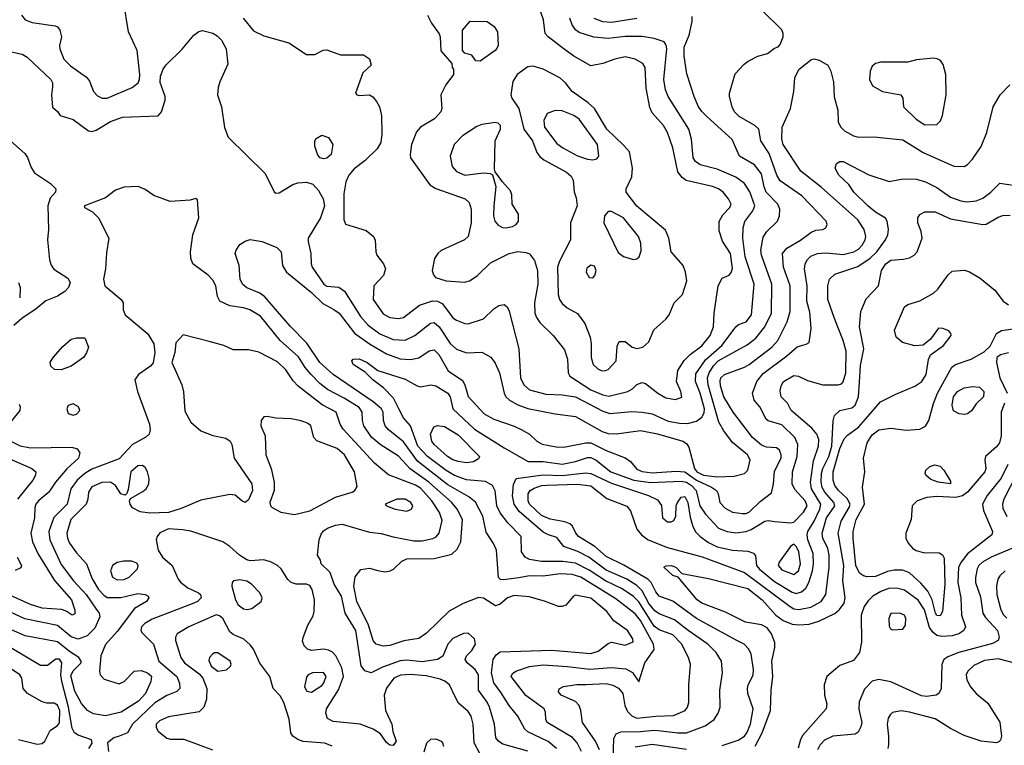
# Model space of a CAD drawing. Extents: x 1173029 to 1307123, y 522559 to 678521.
# Tile 465 of 623: x 1205652 to 1211431, y 643531 to 647786. Entities that reach past the tile are written whole.
import ezdxf

# ---------------------------------------------------------------- set-up
doc = ezdxf.new("R2010")
doc.units = 0

msp = doc.modelspace()

# ---------------------------------------------------------------- linework, layer by layer
at = {"layer": '0CON10XD'}
for points in [[(1205663.4, 647813.4), (1205684.3, 647785), (1205725, 647769.5), (1205860.5, 647750.5), (1205874.2, 647744.2), (1205888, 647725), (1205897.5, 647685), (1205885.7, 647635), (1205886.9, 647615), (1205911.9, 647555), (1205950, 647515), (1206045, 647449.1), (1206061.3, 647425), (1206085.3, 647365.3), (1206109.3, 647339.3), (1206136.5, 647326.5), (1206165, 647325.9), (1206312.1, 647387.9), (1206346.8, 647415), (1206355.3, 647435), (1206357.8, 647465), (1206341.2, 647605), (1206291.5, 647715), (1206262, 647895)], [(1208948.8, 643495), (1208924.8, 643544.8), (1208897, 643577), (1208747.5, 643665), (1208739.5, 643685), (1208738.5, 643725), (1208729.5, 643745), (1208623.2, 643823.2), (1208536.7, 643935), (1208545, 643952.9), (1208564.2, 643965.8), (1208645, 643994), (1208725, 644001.9), (1208866.2, 643993.8), (1208997.7, 643977.7), (1209125, 643988.1), (1209208.8, 643978.8), (1209248.7, 643958.7), (1209285, 643902.5), (1209321.5, 644015), (1209376.6, 644093.4), (1209372.2, 644125), (1209295, 644263.2), (1209265, 644302.1), (1209150.1, 644390.1), (1208945, 644517.2), (1208895, 644533.4), (1208825, 644536.3), (1208725, 644523.4), (1208645, 644524.3), (1208582.3, 644512.3), (1208491.2, 644501.2), (1208473.8, 644503.8), (1208461.4, 644515), (1208450.4, 644675), (1208433.4, 644713.4), (1208390.2, 644780.2), (1208370, 644875), (1208326.5, 644956.5), (1208287.5, 644987.5), (1208165, 645057.9), (1207987.5, 645197.5), (1207905, 645310.3), (1207815, 645383.3), (1207797.3, 645405), (1207786.7, 645435), (1207785.3, 645485), (1207775.3, 645505), (1207725.7, 645545.7), (1207492.7, 645705), (1207414.1, 645775), (1207338.3, 645888.3), (1207239.5, 645989.5), (1207090.8, 646160.8), (1207061.5, 646181.5), (1206984.4, 646214.4), (1206959.5, 646235), (1206945.5, 646265), (1206940.8, 646345), (1206917.1, 646415), (1206921.8, 646435), (1206945, 646466.9), (1206975, 646487.8), (1207005, 646497.5), (1207075, 646484.6), (1207160.7, 646450.7), (1207186.2, 646425), (1207193.8, 646345), (1207217.3, 646305), (1207365, 646185.3), (1207430.8, 646120.8), (1207496.7, 646086.7), (1207526.9, 646065), (1207616.9, 645946.9), (1207705, 645884.3), (1207805, 645827.5), (1207885, 645798.1), (1207945, 645792.8), (1207995, 645803.8), (1208055.7, 645844.3), (1208085, 645849.6), (1208112.1, 645822.1), (1208167.2, 645727.2), (1208250.9, 645670.9), (1208265.3, 645645.3), (1208285, 645577.1), (1208378.9, 645475), (1208435, 645442.7), (1208553.4, 645403.4), (1208595, 645383.5), (1208645, 645355.6), (1208687.8, 645315), (1208717.7, 645297.7), (1208800.8, 645280.8), (1208845, 645278.8), (1208975.2, 645304.8), (1209005, 645304.8), (1209095, 645260), (1209206.5, 645216.5), (1209236, 645196), (1209275, 645149.6), (1209305, 645137.1), (1209365, 645128.1), (1209505, 645138.1), (1209555, 645133.8), (1209625, 645084.9), (1209712.9, 645045), (1209740.9, 645025), (1209751.8, 645005), (1209760.5, 644955), (1209792.4, 644922.4), (1209835, 644898.2), (1209895, 644889.6), (1209915, 644890.7), (1209935, 644900.7), (1209998.7, 644961.3), (1210065, 645012), (1210077.1, 645062.9), (1210081.3, 645138.7), (1210121.2, 645215), (1210121.3, 645235), (1210111.1, 645261.1), (1210094.5, 645274.5), (1210035, 645280), (1210005, 645290.3), (1209952, 645335), (1209840, 645485), (1209785.3, 645575), (1209765, 645638.8), (1209762.7, 645667.3), (1209767.9, 645685), (1209789.4, 645705), (1209905, 645748.4), (1209933.6, 645765), (1210066.9, 645865), (1210101.6, 645905), (1210156.7, 646015), (1210173, 646075), (1210174.7, 646224.7), (1210135.3, 646335), (1210128.2, 646415), (1210154.2, 646445.8), (1210235, 646493.3), (1210295, 646538.9), (1210325, 646551.9), (1210365, 646555.8), (1210384.2, 646565.8), (1210392, 646585), (1210385.8, 646605), (1210242.6, 646752.6), (1210115, 646841.5), (1210096.5, 646875), (1210051.7, 647001.7), (1210001.5, 647075), (1209989.4, 647145), (1209967.5, 647165), (1209875, 647217.9), (1209846.4, 647245), (1209833.1, 647275), (1209818.1, 647335), (1209818.6, 647355), (1209851.2, 647468.8), (1209903.3, 647525), (1209927.7, 647542.3), (1209985, 647571.2), (1210041.7, 647588.3), (1210081.7, 647618.3), (1210103, 647627), (1210115, 647640), (1210133.3, 647685), (1210133.8, 647705), (1210125, 647726.7), (1210010.3, 647840.3)], [(1208045, 647812.5), (1208068.8, 647765), (1208113.6, 647703.6), (1208120, 647685), (1208123, 647603), (1208188.3, 647528.3), (1208190, 647505), (1208197.5, 647495), (1208197.5, 647465), (1208153.8, 647405), (1208124, 647345), (1208130, 647265), (1208122.9, 647245), (1208085.7, 647205), (1208005, 647155.7), (1207981.7, 647128.3), (1207951.1, 647055), (1207943.3, 646995), (1207946.3, 646976.3), (1208058.4, 646818.4), (1208095, 646795.3), (1208266.4, 646736.4), (1208290.4, 646715), (1208302.2, 646675), (1208301.3, 646595), (1208284.4, 646515), (1208262, 646495), (1208126.6, 646433.4), (1208105.4, 646414.6), (1208087.5, 646385), (1208073.6, 646315), (1208080.2, 646290.2), (1208092, 646275), (1208154.6, 646254.6), (1208263, 646247), (1208291.2, 646255), (1208336.1, 646283.9), (1208415, 646361.2), (1208525, 646415.4), (1208575, 646427.1), (1208625, 646421.5), (1208645, 646412.2), (1208674.3, 646374.3), (1208690.6, 646315), (1208693.2, 646235), (1208674.2, 646125), (1208675.9, 646065), (1208685, 646039.4), (1208705, 646010.9), (1208783.3, 645935), (1208849.3, 645849.3), (1208866.4, 645795), (1208871.5, 645715), (1208881.1, 645695), (1209005, 645614.8), (1209075, 645585.3), (1209109.3, 645579.3), (1209222, 645605), (1209249.2, 645620.8), (1209275, 645645.8), (1209305, 645658), (1209325, 645653.3), (1209398, 645595), (1209445, 645567.9), (1209501.9, 645558.1), (1209537.3, 645572.7), (1209532.9, 645605), (1209507.5, 645665), (1209515, 645728), (1209551.7, 645788.3), (1209587.2, 645822.8), (1209655, 645873.1), (1209704.7, 645935), (1209723.5, 645985), (1209727.3, 646065), (1209752.2, 646225), (1209775, 646270), (1209815, 646288.8), (1209827.4, 646302.6), (1209835, 646327.5), (1209824.5, 646415), (1209776.4, 646486.4), (1209758.1, 646548.1), (1209756.9, 646603.1), (1209778.1, 646641.9), (1209820, 646685), (1209827.5, 646705), (1209812.2, 646735), (1209780, 646775), (1209753.1, 646795), (1209718.6, 646808.6), (1209563.5, 646843.5), (1209540, 646860), (1209514.7, 646894.7), (1209485, 647033.8), (1209454.1, 647124.1), (1209430.5, 647165), (1209365, 647239.4), (1209350.6, 647270.6), (1209328, 647385), (1209322.5, 647505), (1209309.1, 647529.1), (1209265, 647555.5), (1209205, 647568.5), (1209145, 647555.4), (1209075, 647528.5), (1209005, 647514.5), (1208905, 647572.9), (1208831.9, 647625), (1208753.1, 647685), (1208735.5, 647705.5), (1208725.6, 647785), (1208695.4, 647875.4)], [(1206964.4, 647795), (1207025, 647720), (1207085, 647692.1), (1207231.2, 647651.2), (1207335, 647581.2), (1207385, 647581.2), (1207432.3, 647607.7), (1207455, 647608.8), (1207535, 647580), (1207669.3, 647579.3), (1207705.9, 647555.9), (1207715, 647520), (1207666.7, 647475), (1207622.5, 647355), (1207630, 647345), (1207645, 647342), (1207705, 647346.2), (1207725, 647334.2), (1207746.7, 647306.7), (1207763.6, 647275), (1207775.4, 647225), (1207777.7, 647115), (1207772.3, 647065), (1207750.9, 647029.1), (1207680.2, 646959.8), (1207615, 646911.8), (1207584, 646875), (1207567.1, 646835), (1207554.7, 646764.7), (1207554.3, 646615), (1207565, 646587.5), (1207685, 646550), (1207726.7, 646516.7), (1207738.8, 646495), (1207742, 646425), (1207748.8, 646405), (1207786.7, 646355), (1207800, 646325), (1207786.7, 646285), (1207731.2, 646225), (1207726.7, 646145), (1207785, 646061.1), (1207825, 646039.6), (1207875, 646033.8), (1207905, 646040.4), (1207998.1, 646111.9), (1208075, 646138.1), (1208105, 646135.3), (1208132.3, 646122.3), (1208175.4, 646065), (1208195, 646038.5), (1208215, 646023.8), (1208264.7, 646004.7), (1208285, 646003.2), (1208375, 646031.5), (1208435, 646090), (1208465, 646110.8), (1208495, 646116.2), (1208512.7, 646102.7), (1208525, 646077.5), (1208580.9, 645855), (1208592, 645685), (1208611.1, 645645), (1208645, 645615.4), (1208740.6, 645590.6), (1208835, 645585.8), (1208915, 645573.8), (1209075, 645490), (1209115, 645476.7), (1209245, 645488.2), (1209304.7, 645485.3), (1209365, 645474.2), (1209457.5, 645432.5), (1209525, 645419.3), (1209572.4, 645417.6), (1209625, 645432), (1209655, 645454.6), (1209668.7, 645481.3), (1209671.4, 645505), (1209646.6, 645595), (1209618.3, 645665), (1209620.8, 645709.2), (1209677.9, 645792.1), (1209775, 645877.5), (1209855, 645984.2), (1209871.7, 645998.3), (1209915, 646014.4), (1209947.2, 646055), (1209961.9, 646235), (1209909.4, 646395), (1209895.8, 646505), (1209898.4, 646565), (1209907.8, 646602.2), (1209954.4, 646665.6), (1209965.8, 646694.2), (1209937.1, 646777.1)], [(1208794.7, 645474.7), (1208915, 645460), (1209071.6, 645371.6), (1209105, 645359.3), (1209155, 645357.6), (1209295, 645376.9), (1209395, 645358.1), (1209545, 645314.7), (1209565, 645300.4), (1209578.4, 645278.4), (1209613.3, 645155), (1209626, 645135), (1209664.5, 645115), (1209745, 645105.2), (1209845, 645109.1), (1209905, 645125.6), (1209925.5, 645145), (1209939.6, 645205), (1209923.5, 645235), (1209835.7, 645305.7), (1209784, 645375), (1209755.9, 645425), (1209692.3, 645645), (1209688.9, 645685), (1209697.7, 645715), (1209723.2, 645756.8), (1209751.6, 645785), (1209921.5, 645878.5), (1209972.3, 645917.7), (1210025.9, 645985), (1210064.7, 646065), (1210066.7, 646235), (1210005.8, 646405), (1210002.4, 646435), (1210015, 646510.8), (1210036.8, 646543.2), (1210100, 646605), (1210111.5, 646635), (1210112.9, 646675), (1210102.1, 646705), (1210033.6, 646775), (1210021.4, 646805), (1210005, 646882.9), (1209964.2, 646934.2), (1209876.5, 646986.5), (1209833.8, 647083.8), (1209685, 647217.8), (1209655, 647248.1), (1209635, 647279.2), (1209610.8, 647335), (1209568.5, 647468.5), (1209551.7, 647571.7), (1209551.2, 647625), (1209580.4, 647695), (1209598.9, 647775), (1209598.6, 647805)], [(1209937.1, 646777.1), (1209905, 646824.6), (1209855, 646862.2), (1209745, 646910), (1209645, 646934.7), (1209618.8, 646955), (1209605.4, 646975), (1209595.4, 647084.6), (1209579.1, 647145), (1209458.7, 647335), (1209442.5, 647375), (1209433.4, 647435), (1209450, 647615), (1209446.7, 647636.7), (1209435, 647656), (1209376.6, 647676.6), (1209305, 647687.1), (1209205, 647687.4), (1209105, 647674.8), (1209022.6, 647682.6), (1208935, 647710.8), (1208915, 647726.5), (1208894.7, 647755), (1208880.5, 647795)], [(1209275, 647793.7), (1209125, 647769.3), (1209075, 647773.8), (1209023.7, 647793.7)], [(1208355, 647542.5), (1208330, 647545), (1208305, 647577.5), (1208265, 647590), (1208250, 647605), (1208250, 647725), (1208295, 647777.5), (1208395.9, 647775.9), (1208435.9, 647745.9), (1208456.2, 647715), (1208460, 647635), (1208452.7, 647617.3), (1208443.3, 647605), (1208355, 647542.5)], [(1205605, 647596.9), (1205665.8, 647584.2), (1205696.5, 647566.5), (1205834.5, 647435), (1205845.5, 647415), (1205845, 647392.5), (1205839.2, 647345), (1205845, 647272.5), (1205875, 647247.5), (1205890, 647225), (1205965, 647201.4), (1206055, 647134.4), (1206075, 647130.6), (1206101.1, 647138.9), (1206185, 647188.8), (1206255, 647215.4), (1206465, 647222.5), (1206483.8, 647246.2), (1206506.8, 647313.2), (1206506.5, 647335), (1206476.8, 647416.8), (1206479.4, 647455), (1206493.7, 647496.3), (1206509.9, 647520.1), (1206605, 647612.9), (1206675, 647695.8), (1206702.6, 647717.4), (1206725, 647722.9), (1206785, 647707.5), (1206812, 647692), (1206836.9, 647665), (1206864.3, 647615), (1206874.2, 647525), (1206827.5, 647422.5), (1206817.9, 647387.9), (1206812.3, 647345), (1206836.8, 647275), (1206854.3, 647154.3), (1206875, 647097.5), (1207093.1, 646885), (1207145, 646775.8), (1207155, 646769.4), (1207175, 646771.1), (1207255, 646819.1), (1207285, 646829.1), (1207335, 646832.5), (1207372.4, 646822.4), (1207405.3, 646785.3), (1207433.2, 646735), (1207441.2, 646695), (1207418.5, 646625), (1207345.5, 646505), (1207344.5, 646485), (1207360.9, 646415), (1207361.8, 646355), (1207368.2, 646335), (1207436.5, 646235), (1207455, 646224), (1207525, 646217.7), (1207557.7, 646195), (1207653.1, 646045), (1207697.3, 645995), (1207765, 645944.3), (1207845, 645910.2), (1207915, 645907.1), (1207971.5, 645935), (1208063, 646007), (1208085, 646011.1), (1208114.7, 645985), (1208177.9, 645887.9), (1208215, 645853.5), (1208275, 645832.5), (1208365, 645836.5), (1208417.6, 645807.6), (1208442.6, 645772.6), (1208467.3, 645715), (1208494.5, 645595), (1208505.3, 645575.3), (1208526.9, 645555), (1208575, 645526.7), (1208635, 645506.4), (1208794.7, 645474.7)], [(1208975, 643887.7), (1209095, 643893.8), (1209134, 643884), (1209166.4, 643866.4), (1209191.1, 643835), (1209202.7, 643765), (1209219, 643729), (1209244, 643704), (1209275, 643689.3), (1209385, 643702.5), (1209488.8, 643705), (1209556.9, 643735), (1209572.2, 643755), (1209578.5, 643781.5), (1209579.5, 643885), (1209590, 644005), (1209577.5, 644045), (1209536.7, 644126.7), (1209485, 644178.6), (1209405, 644208.1), (1209375, 644229.8), (1209285, 644373), (1209255, 644403.5), (1209188.1, 644448.1), (1209090.3, 644495), (1209045.7, 644524.3), (1208995, 644558.5), (1208915, 644599.2), (1208839.3, 644609.3), (1208715, 644609.4), (1208645, 644621.1), (1208617.9, 644635), (1208596.4, 644666.4), (1208594.4, 644755), (1208516.2, 644835), (1208471.2, 644895), (1208452.7, 644935), (1208442.4, 645022.4), (1208427.5, 645055), (1208385, 645078.6), (1208275, 645088.3), (1208203.8, 645113.8), (1208155, 645141.7), (1208045.2, 645225), (1207988.3, 645285), (1207945.3, 645405.3), (1207905, 645452.2), (1207877.5, 645505), (1207846.2, 645566.2), (1207787.3, 645627.3), (1207724.2, 645675), (1207679.5, 645719.5), (1207610, 645765), (1207600.8, 645785), (1207608.8, 645795), (1207645, 645797.9), (1207691.2, 645775), (1207755, 645729.4), (1207915, 645677.1), (1207985, 645638.5), (1208005, 645633.5), (1208065, 645644.6), (1208095, 645638.7), (1208165.6, 645595.6), (1208178, 645575), (1208193.6, 645505), (1208321.3, 645385), (1208495, 645275.4), (1208636.1, 645196.1), (1208725, 645194.4), (1208835, 645180.4), (1208915, 645195.6), (1208985, 645218), (1209005, 645217.8), (1209035, 645202.3), (1209120.8, 645135), (1209255.8, 645085.8), (1209355, 645072.4), (1209535, 645079.1), (1209565, 645074), (1209594.4, 645055), (1209622.9, 645025), (1209643.7, 644935), (1209676.1, 644886.1), (1209753.4, 644803.4), (1209805, 644784.2), (1209855, 644777.4), (1209915, 644784.8), (1209945, 644796.8), (1210025, 644845.9), (1210045, 644849.7), (1210083.7, 644843.7), (1210175, 644835.5), (1210195, 644840), (1210251.8, 644898.2), (1210274.7, 644935), (1210262.9, 644965), (1210200.4, 645030.4), (1210186.3, 645065), (1210187.9, 645135), (1210214.3, 645225), (1210219.7, 645295), (1210201.6, 645335), (1210125, 645410.3), (1210045, 645434.4), (1210033.3, 645443.3), (1209995.5, 645515), (1209963.3, 645555), (1209953.6, 645595), (1209977.5, 645665), (1210015, 645711.6), (1210154.5, 645815.5), (1210215, 645868.6), (1210267.3, 645882.7), (1210285, 645893.3), (1210297.5, 645975), (1210289.1, 646070.9), (1210272.1, 646135), (1210273.8, 646225), (1210257.4, 646325), (1210261.9, 646355), (1210275, 646378.9), (1210295, 646399.1), (1210335.3, 646414.7), (1210385, 646419.2), (1210485, 646409.5), (1210547.1, 646425), (1210575, 646441.3), (1210595.8, 646464.2), (1210614.2, 646495), (1210617.4, 646515), (1210607.4, 646555), (1210571.7, 646611.7), (1210355, 646804), (1210236.8, 646896.8), (1210133.3, 647055), (1210124.6, 647085), (1210127.8, 647155), (1210175.4, 647264.6), (1210195.4, 647364.6), (1210201.5, 647445), (1210225, 647494.2), (1210295, 647551.4), (1210315, 647555.8), (1210345, 647548), (1210395, 647518.8), (1210413.1, 647485), (1210428.7, 647421.3), (1210432.8, 647332.8), (1210452.9, 647255), (1210455.6, 647185), (1210470.6, 647155), (1210491.9, 647135), (1210545, 647105.4), (1210575, 647097.5), (1210665, 647100), (1210835, 647082.3), (1210955, 647007.1), (1211135, 646926.9), (1211195, 646925.8), (1211215, 646936), (1211245, 646968), (1211295, 647042), (1211328.1, 647125), (1211365.5, 647274.5), (1211406, 647345), (1211464, 647405)], [(1210965, 647170), (1211035, 647170.8), (1211056.4, 647193.6), (1211068.1, 647225), (1211089.5, 647345), (1211088.5, 647465), (1211072.8, 647522.8), (1211057, 647547), (1211037.2, 647557.2), (1211015, 647559.5), (1210915, 647550), (1210865, 647537.5), (1210705, 647536.2), (1210675, 647530), (1210656.1, 647513.9), (1210643.8, 647485), (1210640, 647435), (1210657.3, 647397.3), (1210715, 647364), (1210822.5, 647345), (1210836, 647326), (1210840, 647275), (1210912.6, 647202.6), (1210965, 647170)], [(1209085, 645726), (1209105, 645734), (1209152.5, 645785), (1209159.3, 645870.7), (1209171.2, 645898.8), (1209205, 645898.8), (1209246.7, 645865), (1209275, 645858.6), (1209310, 645865), (1209345, 645896.7), (1209373.2, 645966.8), (1209445, 646029.2), (1209462.9, 646055), (1209494, 646125), (1209542.9, 646175), (1209567.5, 646255), (1209560, 646305), (1209545.6, 646345), (1209475.6, 646425), (1209461.8, 646505), (1209441.5, 646551.5), (1209275, 646693.2), (1209210.8, 646775), (1209211.3, 646795), (1209244.3, 646865), (1209248.2, 646915), (1209230.8, 647010.8), (1209195, 647049.5), (1209098.2, 647145), (1209025, 647266.2), (1208989.1, 647299.1), (1208895, 647364.2), (1208855.3, 647415.3), (1208822, 647445), (1208725, 647495.6), (1208665, 647514.2), (1208635, 647509.2), (1208571.4, 647465), (1208546.9, 647423.1), (1208534.5, 647345), (1208541.1, 647325), (1208581.8, 647265), (1208611.8, 647145), (1208661.6, 647075), (1208687.5, 647007.5), (1208705, 646982.9), (1208727.5, 646965), (1208862, 646892), (1208888.7, 646868.7), (1208899.5, 646845), (1208906.9, 646776.9), (1208918.6, 646741.4), (1208924.5, 646695), (1208884.5, 646595), (1208884.5, 646495), (1208819.7, 646370.3), (1208808, 646335), (1208812.1, 646175), (1208820.5, 646145), (1208835, 646121.4), (1208865, 646095.7), (1208925, 646063.1), (1208968.5, 646005), (1209000.5, 645925), (1209006.9, 645885), (1209006.9, 645805), (1209017.5, 645765), (1209045, 645738), (1209065, 645728), (1209085, 645726)], [(1209015, 646964.4), (1209039.7, 646970.3), (1209052, 646985), (1209043.1, 647055), (1208935, 647202.1), (1208905, 647223.8), (1208835, 647250.8), (1208795, 647254.5), (1208747.5, 647235), (1208727.3, 647195), (1208732.3, 647155), (1208805, 647060.9), (1208838.9, 647035), (1208925, 646988.5), (1208985, 646967.5), (1209015, 646964.4)], [(1208505.6, 646565.6), (1208545, 646572.9), (1208565, 646584.5), (1208578.8, 646605), (1208579.5, 646645), (1208542, 646705), (1208539.5, 646759.5), (1208532.7, 646782.7), (1208486.2, 646835), (1208443.3, 646893.3), (1208439.3, 646909.3), (1208442.3, 647075), (1208474.3, 647145), (1208474.2, 647165), (1208459.3, 647179.3), (1208443.2, 647183.2), (1208365, 647171.2), (1208335, 647159.1), (1208250.6, 647105), (1208201.9, 647055), (1208178.1, 646985), (1208190.8, 646925), (1208216, 646895), (1208265, 646874.6), (1208375, 646888.9), (1208414.2, 646884.2), (1208426.7, 646876.7), (1208447.5, 646807.5), (1208434.5, 646695), (1208433.6, 646635), (1208441.1, 646605), (1208460.6, 646580.6), (1208485, 646568.1), (1208505.6, 646565.6)], [(1205564.2, 647104.2), (1205681.5, 647001.5), (1205698.2, 646978.2), (1205719.3, 646919.3), (1205738.5, 646888.5), (1205832, 646825), (1205864, 646795), (1205862.5, 646775), (1205831.5, 646738.5), (1205817.1, 646695), (1205820.5, 646555), (1205815.6, 646495), (1205827.6, 646377.6), (1205836.6, 646346.6), (1205853, 646323), (1205935, 646271.2), (1205949.2, 646245), (1205938.6, 646215), (1205917.4, 646192.6), (1205874.5, 646165.5), (1205805, 646137.5), (1205749.2, 646090.8), (1205665, 646034), (1205618.1, 645991.9)], [(1207435, 646970.8), (1207415, 646976.7), (1207402.3, 646992.3), (1207383.8, 647045), (1207383.8, 647075), (1207391.2, 647088.8), (1207425, 647109.2), (1207464.5, 647094.5), (1207489.2, 647055), (1207480, 646995), (1207455, 646974.2), (1207435, 646970.8)], [(1209135.5, 643445), (1209138.9, 643571.1), (1209152, 643598), (1209180.2, 643609.8), (1209295, 643611.5), (1209375, 643619.8), (1209416.4, 643616.4), (1209515, 643603.5), (1209565, 643603.2), (1209674.3, 643645), (1209727.1, 643682.9), (1209750.8, 643719.2), (1209763.6, 643755), (1209760.4, 643855), (1209776.2, 643955), (1209770.8, 644025), (1209740, 644075), (1209690.9, 644125), (1209575, 644203.6), (1209495, 644267.1), (1209405, 644301.6), (1209379.6, 644319.6), (1209345, 644363.4), (1209306.3, 644436.3), (1209275, 644467.2), (1209215, 644505.9), (1209095, 644558.5), (1208992.8, 644635), (1208927.6, 644667.6), (1208845.8, 644695.8), (1208805, 644749.4), (1208755, 644764.5), (1208725, 644781.6), (1208582.6, 644902.6), (1208554.3, 644945), (1208544.8, 644994.8), (1208549.4, 645060.6), (1208565.3, 645094.7), (1208725, 645118), (1208835, 645112.6), (1208975, 645128.1), (1209005, 645125.6), (1209125, 645067.2), (1209342.5, 644995), (1209395, 644971.1), (1209418, 644938), (1209424.6, 644864.6), (1209455, 644842.1), (1209475, 644840.5), (1209491.2, 644848.8), (1209503.6, 644875), (1209505.4, 644934.6), (1209511.8, 644955), (1209535, 644986.9), (1209555, 644990), (1209573.4, 644955), (1209587.9, 644867.9), (1209603.4, 644815), (1209621.2, 644781.2), (1209646.2, 644755), (1209695, 644719.5), (1209745.6, 644695.6), (1209835, 644676.2), (1209925, 644668.9), (1209958.5, 644658.5), (1209971.1, 644641.1), (1209977.3, 644585), (1209993.2, 644563.2), (1210082.5, 644492.5), (1210185, 644429.8), (1210208.5, 644421.5), (1210239.9, 644430.1), (1210266.6, 644453.4), (1210284, 644486), (1210305.9, 644554.1), (1210311.7, 644595), (1210309.8, 644655), (1210277.2, 644735), (1210272.9, 644765), (1210277.3, 644785), (1210314.5, 644845), (1210348.1, 644915), (1210353.8, 644945), (1210300, 645035), (1210292.9, 645075), (1210310.8, 645199.2), (1210339.4, 645285), (1210342, 645325), (1210330, 645355), (1210301.6, 645391.6), (1210180.5, 645495), (1210157.9, 645537.9), (1210121.9, 645575), (1210115, 645610), (1210120.7, 645639.3), (1210135, 645663.8), (1210195, 645699.1), (1210223.3, 645695), (1210275, 645671.1), (1210365, 645645.4), (1210455, 645644.6), (1210475, 645650.9), (1210485, 645662.2), (1210500.2, 645715), (1210502.7, 645842.7), (1210485.4, 645905), (1210435, 646034), (1210395.4, 646145), (1210395.4, 646224.6), (1210405.6, 646265), (1210435.4, 646294.6), (1210571.4, 646338.6), (1210642.9, 646387.1), (1210682.4, 646425), (1210733.3, 646495), (1210746.2, 646525), (1210750.4, 646555), (1210743.6, 646603.6), (1210732.6, 646622.6), (1210675, 646657.8), (1210630, 646695), (1210548.5, 646775), (1210518.8, 646818.8), (1210459.2, 646875), (1210438.8, 646915), (1210446.4, 646943.6), (1210465, 646953.8), (1210485, 646954), (1210636.4, 646876.4), (1210755, 646837.1), (1210825, 646851.5), (1210875, 646852.9), (1210915, 646851.2), (1210968.6, 646835), (1211035, 646802), (1211115, 646745.3), (1211175, 646724.2), (1211211.5, 646718.5), (1211265, 646724.7), (1211305, 646740), (1211352.5, 646775), (1211405, 646826.9), (1211535, 646807.5)], [(1208801.8, 643511.8), (1208754.1, 643554.1), (1208635, 643610.2), (1208615.9, 643625), (1208575, 643702.7), (1208524, 643764), (1208478, 643838), (1208435, 643897.9), (1208420.8, 643955), (1208431.2, 644035), (1208447.8, 644062.2), (1208471.3, 644078.7), (1208775, 644088.4), (1209005, 644068.6), (1209047.2, 644082.8), (1209105, 644127.1), (1209125, 644135.8), (1209205, 644118.6), (1209251.7, 644138.3), (1209251.2, 644155), (1209219.2, 644205), (1209140, 644260), (1209098.2, 644315), (1209005, 644393.6), (1208915, 644410.6), (1208902.5, 644405), (1208857, 644353), (1208835, 644344.3), (1208815, 644345.6), (1208733.1, 644376.9), (1208641.9, 644401.9), (1208555, 644408.8), (1208515, 644395.4), (1208472.1, 644357.9), (1208445, 644349.2), (1208375, 644393.3), (1208345, 644397.8), (1208255, 644362.1), (1208173.1, 644316.9), (1208040.5, 644189.5), (1207995, 644156.9), (1207906.9, 644143.1), (1207825, 644116.1), (1207785, 644112.1), (1207744.6, 644124.6), (1207727.5, 644145), (1207699.2, 644235), (1207631.1, 644375), (1207614.1, 644465), (1207621.7, 644518.3), (1207655, 644562.5), (1207705, 644568.9), (1207754.5, 644555.5), (1207795, 644548.4), (1207825.7, 644554.3), (1207845.2, 644564.8), (1207895, 644610.9), (1207925, 644624.1), (1208085, 644625.8), (1208188.5, 644651.5), (1208219.8, 644680.2), (1208240.8, 644725), (1208250.3, 644855), (1208220, 644915), (1208186.5, 644956.5), (1208054.3, 645075), (1207943, 645153), (1207875, 645225.9), (1207767.1, 645295), (1207717.7, 645337.7), (1207671.2, 645405), (1207663.1, 645435), (1207661.8, 645485), (1207645, 645511.8), (1207557.1, 645567.1), (1207458.1, 645618.1), (1207412.9, 645652.9), (1207361.8, 645705), (1207326.7, 645746.7), (1207288.4, 645808.4), (1207180, 645905), (1207065, 646046.9), (1207003.7, 646083.7), (1206965, 646096.1), (1206885, 646107.8), (1206826.4, 646136.4), (1206812.4, 646162.4), (1206803.5, 646225), (1206785, 646259.2), (1206757.4, 646287.4), (1206668.8, 646355), (1206657.3, 646387.3), (1206654.3, 646425), (1206669.1, 646525), (1206704.3, 646625), (1206695, 646730), (1206685, 646737.5), (1206652, 646728), (1206535, 646720), (1206440, 646755), (1206389.3, 646789.3), (1206347.9, 646807.9), (1206265, 646803.9), (1206215, 646786.2), (1206155, 646741.1), (1206032.5, 646695), (1206032.5, 646685), (1206079.1, 646659.1), (1206115, 646623.8), (1206176, 646505), (1206161.2, 646418.8), (1206155.7, 646325.7), (1206143.3, 646265), (1206152.2, 646225), (1206248, 646145), (1206259.2, 646125), (1206260, 646085), (1206272, 646055), (1206403.6, 645943.6), (1206439.7, 645885), (1206446.2, 645835), (1206435.7, 645774.3), (1206419.4, 645755), (1206350, 645705), (1206328, 645675), (1206343.5, 645605), (1206414.6, 645415), (1206418.3, 645381.7), (1206411.4, 645355), (1206392.4, 645337.6), (1206315, 645295.3), (1206235, 645210.3), (1206075, 645150.7), (1206035, 645125.3), (1205989.2, 645085), (1205951.4, 645035), (1205930, 644945), (1205852.3, 644867.7), (1205823.8, 644785), (1205828.9, 644735), (1205895, 644591.5), (1205968.2, 644495), (1206042.7, 644415), (1206100.7, 644329.3), (1206119.1, 644305), (1206121.8, 644285), (1206092.2, 644217.8), (1206047.7, 644172.3), (1205995, 644153.5), (1205955, 644166.4), (1205875, 644233.8), (1205683.1, 644273.1), (1205572.5, 644322.5)], [(1209775, 643529.6), (1209868.8, 643561.2), (1209905, 643584.5), (1209920, 643605), (1209941.2, 643655), (1209957.3, 643745), (1209926.5, 643835), (1209923.6, 643865), (1209927.8, 643885), (1209957.4, 643942.6), (1209959.4, 643975), (1209944.3, 644065), (1209931.9, 644095), (1209904, 644124), (1209856.8, 644146.8), (1209625, 644274.3), (1209485, 644376.4), (1209405, 644406.2), (1209385, 644430), (1209357.4, 644485), (1209338, 644505), (1209197.7, 644587.7), (1209095, 644637.6), (1209027.4, 644697.4), (1208932.3, 644755), (1208915.4, 644775), (1208896, 644816), (1208880.3, 644830.3), (1208852.3, 644842.3), (1208765, 644856.3), (1208715, 644879.5), (1208644.7, 644945), (1208636.9, 644965), (1208637.2, 645005), (1208648.2, 645025), (1208671.1, 645038.9), (1208715, 645054.8), (1208745, 645057.3), (1208925, 645063), (1209005, 645051.9), (1209098.2, 644978.2), (1209215, 644933.8), (1209237.3, 644905), (1209275, 644798.9), (1209301.8, 644765), (1209340, 644735), (1209455, 644690.6), (1209656.8, 644636.8), (1209905, 644544.8), (1210173.3, 644345), (1210195, 644332), (1210225, 644327), (1210295, 644340.5), (1210356.1, 644375), (1210382.7, 644415), (1210403.4, 644575), (1210402.7, 644645), (1210394.3, 644685), (1210365.7, 644745), (1210361.6, 644775), (1210387.8, 644865), (1210435.3, 644935), (1210430.5, 644955), (1210377, 645015), (1210362, 645042), (1210355.1, 645075), (1210357.4, 645125), (1210365.5, 645155), (1210400.9, 645225), (1210418.2, 645285), (1210426.3, 645433.7), (1210434.5, 645465), (1210465, 645493.8), (1210535, 645510), (1210555, 645525.8), (1210574.7, 645575), (1210581.2, 645661.2), (1210587.7, 645757.7), (1210606.8, 645855), (1210580.2, 645985), (1210588.8, 646075), (1210620.6, 646149.4), (1210691.5, 646225), (1210709.1, 646315), (1210735.4, 646355), (1210765, 646375.9), (1210838.8, 646381.2), (1210875, 646390), (1210900.8, 646405), (1210919.4, 646425), (1210947.8, 646505), (1210943.4, 646543.4), (1210922.9, 646595), (1210924.2, 646625), (1210935.8, 646644.2), (1210965, 646658.8), (1211025, 646658.6), (1211115, 646618.2), (1211305, 646584.5), (1211325, 646587.5), (1211395, 646628.9), (1211422.6, 646637.4), (1211465, 646640.5)], [(1209255, 646380), (1209275, 646384), (1209287.5, 646395), (1209298.7, 646431.3), (1209297.3, 646475), (1209284.4, 646515), (1209195, 646624.4), (1209125, 646661.4), (1209105, 646660.8), (1209083.5, 646635), (1209080, 646595), (1209165, 646421.2), (1209196.8, 646396.8), (1209255, 646380)], [(1209015, 646272), (1209028, 646285), (1209036, 646315), (1209025, 646340), (1209005, 646345.8), (1208981.3, 646328.7), (1208976, 646305), (1208995, 646273.8), (1209015, 646272)], [(1209969.1, 643525), (1210009.3, 643605), (1210059.5, 643735), (1210062.5, 643855), (1210072.7, 643935), (1210065.9, 644025), (1210083.8, 644105), (1210084.3, 644134.3), (1210064.8, 644184.8), (1210039.5, 644219.5), (1210005, 644237.7), (1209912.3, 644252.3), (1209795, 644311.1), (1209655, 644365.4), (1209627.9, 644385), (1209516.7, 644516.7), (1209485, 644526.2), (1209432, 644575), (1209446.9, 644583.1), (1209475, 644584.4), (1209503.8, 644575), (1209538.3, 644538.3), (1209695, 644509.6), (1209925, 644450.6), (1210008.8, 644385), (1210089.1, 644295), (1210133.6, 644263.6), (1210185, 644242.3), (1210225, 644237.5), (1210285, 644241.6), (1210341.3, 644258.7), (1210435.9, 644304.1), (1210463.6, 644326.4), (1210490.5, 644365), (1210497.3, 644395), (1210483.2, 644495), (1210488, 644585), (1210456.2, 644775), (1210473.2, 644845), (1210520.6, 644925), (1210525.2, 644945), (1210509.1, 644979.1), (1210457.3, 645025), (1210435.2, 645055), (1210426.7, 645085), (1210425.6, 645135), (1210465, 645270.8), (1210491.7, 645328.3), (1210510.6, 645349.4), (1210575, 645396), (1210616.5, 645443.5), (1210705, 645544.2), (1210795, 645590.8), (1210905, 645637.9), (1210947.5, 645665), (1210972.5, 645705), (1210986.2, 645793.8), (1210998.3, 645821.7), (1211074, 645875), (1211118, 645935), (1211116.8, 645946.8), (1211105, 645961.2), (1211070, 645975), (1211045, 645976.7), (1210997.6, 645912.4), (1210955, 645878), (1210905, 645874.3), (1210832.6, 645892.6), (1210795.8, 645925), (1210787.1, 645965), (1210845, 646102.5), (1210864.2, 646115.8), (1210935, 646137.5), (1211015, 646181.5), (1211040.9, 646205), (1211100.4, 646289.6), (1211125, 646310.6), (1211197.3, 646317.3), (1211227.1, 646307.1), (1211289.4, 646269.4), (1211375, 646199.4), (1211424.6, 646135), (1211455, 646113.6)], [(1205645.8, 646245.8), (1205654.6, 646215), (1205652.1, 646155)], [(1208635, 643497.3), (1208487.7, 643537.7), (1208461.9, 643555), (1208446.5, 643575), (1208438.2, 643655), (1208408.9, 643755), (1208394.8, 643784.8), (1208345.3, 643855), (1208344.6, 643945), (1208324.8, 643974.8), (1208278.6, 644015), (1208266, 644035), (1208273.8, 644055), (1208305, 644086), (1208326.9, 644125), (1208320.8, 644155), (1208285, 644188), (1208256.1, 644186.1), (1208195, 644156.9), (1208165.7, 644125), (1208135, 644053.3), (1208105, 644033.3), (1208015, 644020.2), (1207925, 644030.2), (1207885, 644025.7), (1207781.3, 643988.7), (1207715, 643955.3), (1207676.9, 643966.9), (1207657.1, 643997.1), (1207624, 644205), (1207562.9, 644305), (1207540, 644405), (1207496.8, 644475), (1207474.6, 644544.6), (1207421.2, 644595), (1207417.5, 644617.5), (1207400, 644645), (1207410.5, 644735), (1207421.3, 644768.7), (1207435, 644788.5), (1207459.2, 644805), (1207505, 644822.3), (1207545, 644826.9), (1207705, 644781.8), (1207773.9, 644773.9), (1207843.4, 644753.4), (1207965, 644730.3), (1208015, 644729.2), (1208076.6, 644743.4), (1208095.6, 644754.4), (1208113.1, 644775), (1208131.3, 644848.7), (1208116.2, 644896.2), (1208071.2, 644965), (1208005, 645039.6), (1207975, 645056.7), (1207816.9, 645116.9), (1207735, 645184.6), (1207550.7, 645385), (1207532, 645415), (1207508.9, 645485), (1207428.3, 645528.3), (1207287, 645637), (1207258, 645668), (1207215, 645733.3), (1207165, 645779.6), (1207055, 645836.5), (1206995, 645849.5), (1206905, 645850), (1206850, 645875), (1206765, 645898.2), (1206612.5, 645937.5), (1206568.3, 645891.7), (1206562, 645835), (1206546, 645775), (1206604.5, 645644.5), (1206613.7, 645603.7), (1206620.5, 645490.5), (1206656.5, 645425), (1206714.7, 645374.7), (1206785, 645347.3), (1206862.4, 645332.4), (1206887.1, 645315), (1206897.8, 645295), (1206910.8, 645215), (1207014.4, 645065), (1207018.2, 645025), (1206995, 644970), (1206975, 644955.7), (1206955, 644964.4), (1206917.4, 644997.4), (1206885, 645002.1), (1206715, 644969.2), (1206600.6, 644919.4), (1206525, 644896.9), (1206415, 644892.3), (1206359.7, 644899.7), (1206314.3, 644924.3), (1206301.2, 644945), (1206297.5, 644965), (1206301.7, 644978.3), (1206375, 645019.2), (1206394.5, 645035.5), (1206410.8, 645065), (1206412.5, 645095), (1206402.5, 645135), (1206389.1, 645159.1), (1206372.7, 645172.7), (1206345, 645170), (1206303.5, 645135), (1206288.3, 645031.7), (1206281.7, 645008.3), (1206271.7, 644998.3), (1206245, 645006.2), (1206214.3, 645055), (1206184.7, 645074.7), (1206135, 645072.9), (1206075, 645046.9), (1206056, 645015), (1206052.2, 644975), (1206041.8, 644945), (1205951.9, 644855), (1205928.1, 644775), (1205932.5, 644745), (1205945, 644716.7), (1205985, 644660), (1206044.2, 644594.2), (1206077.8, 644507.8), (1206114.6, 644444.6), (1206145, 644410.5), (1206165, 644398.2), (1206245, 644396.8), (1206345, 644420.9), (1206388.8, 644415), (1206406, 644405), (1206410, 644395), (1206395.8, 644375), (1206326.4, 644333.6), (1206225, 644199.1), (1206155, 644122.2), (1206127.9, 644055), (1206120.5, 643965), (1206124, 643944), (1206148, 643918), (1206235, 643892), (1206265, 643904.6), (1206324.8, 643965.2), (1206365, 643970.3), (1206402.2, 643955), (1206425, 643936.9), (1206421.1, 643905), (1206390.7, 643835), (1206350.1, 643789.9), (1206248.1, 643725), (1206155, 643703.2), (1206086.2, 643716.2), (1206050.5, 643735), (1206015, 643775.6), (1205975, 643847.8), (1205951.9, 643938.1), (1205965, 643967.8), (1206013.5, 644015), (1206013.6, 644025), (1205999.1, 644045), (1205945, 644080.2), (1205875, 644138.1), (1205685, 644173.1), (1205605, 644208.2)], [(1211055, 644290), (1211035, 644292.5), (1211027.4, 644305), (1211008.1, 644385), (1210981.2, 644435), (1210941.7, 644481.7), (1210875, 644542.3), (1210835, 644558.5), (1210785, 644558.7), (1210745, 644550.3), (1210675, 644521.1), (1210625, 644519.1), (1210604.2, 644524.2), (1210580.2, 644540.2), (1210559.6, 644585), (1210543, 644745), (1210544.3, 644785), (1210561.1, 644855), (1210610.2, 644945), (1210599.2, 645045), (1210611.9, 645135), (1210603.5, 645215), (1210626.5, 645305), (1210655, 645352.3), (1210695, 645381.8), (1210765, 645391.3), (1210855, 645379.4), (1210935, 645384), (1210968.2, 645401.8), (1210987.7, 645435), (1211014.6, 645535), (1211038.1, 645595), (1211121.9, 645748.1), (1211145, 645764.5), (1211235.8, 645795), (1211312.3, 645837.7), (1211347.8, 645872.2), (1211384.4, 645945.6), (1211415, 645964.2), (1211565, 645984.3)], [(1205895, 645733.3), (1205855.6, 645735.6), (1205835, 645753.3), (1205831.4, 645775), (1205848.9, 645805), (1205905, 645868.8), (1205955, 645912), (1205985, 645921.2), (1206035, 645920), (1206056.2, 645865), (1206045, 645832.5), (1206025.8, 645804.2), (1205953.3, 645755), (1205895, 645733.3)], [(1211455, 645832.7), (1211408.9, 645821.1), (1211386, 645805), (1211384.3, 645775.7), (1211405.3, 645685), (1211447.1, 645595)], [(1211195, 645470.4), (1211165, 645474.6), (1211132.9, 645492.9), (1211124.6, 645525), (1211133.1, 645575), (1211156.7, 645605), (1211195, 645627.2), (1211245, 645635.4), (1211285, 645630.5), (1211310.5, 645605), (1211308.2, 645575), (1211266.2, 645533.8), (1211238, 645492), (1211215, 645474.6), (1211195, 645470.4)], [(1205649.3, 645530.7), (1205655.6, 645515), (1205652.5, 645495), (1205605, 645434.3)], [(1205965, 645466), (1205985, 645472), (1206006, 645495), (1205996.6, 645516.6), (1205965, 645534), (1205937.3, 645522.7), (1205928, 645505), (1205937.3, 645477.3), (1205965, 645466)], [(1211432.4, 645537.6), (1211413.2, 645485), (1211412.3, 645345), (1211402.1, 645305), (1211385, 645281.1), (1211319.4, 645225), (1211315.6, 645205), (1211322.9, 645155), (1211317.1, 645135), (1211213.9, 645015), (1211185.2, 644994.8), (1211145.8, 644984.2), (1211035, 644990.3), (1210976.5, 644983.5), (1210920, 644965), (1210890.9, 644935), (1210884.6, 644855), (1210852.5, 644775), (1210852.5, 644745), (1210866.1, 644716.1), (1210894.6, 644684.6), (1210913.8, 644673.8), (1210955, 644662.1), (1211048.8, 644658.8), (1211068, 644648), (1211077.5, 644627.5), (1211081.4, 644475), (1211068.6, 644315), (1211055, 644290)], [(1207265, 644884.5), (1207355, 644906.1), (1207505, 644985.3), (1207603.3, 645015), (1207618.8, 645025), (1207632.3, 645047.7), (1207617.5, 645135), (1207558.9, 645235), (1207515, 645272), (1207397, 645317), (1207379.2, 645335), (1207360, 645405), (1207345, 645417.5), (1207305, 645433.1), (1207245, 645445.6), (1207155, 645450), (1207105, 645460), (1207085, 645457.5), (1207068.8, 645435), (1207068, 645405), (1207093.6, 645345), (1207097.5, 645235), (1207128.6, 645155), (1207144.8, 645075), (1207145.7, 645024.3), (1207119.5, 644955), (1207123.3, 644935), (1207134.7, 644924.7), (1207185, 644898.9), (1207265, 644884.5)], [(1208275, 645187.1), (1208225, 645194.7), (1208194.4, 645205), (1208162.3, 645225), (1208085, 645294.6), (1208071.1, 645315), (1208064, 645355), (1208082.3, 645397.7), (1208105, 645407.3), (1208145, 645400.4), (1208225, 645351.1), (1208350.6, 645225), (1208345, 645210), (1208315, 645193.9), (1208275, 645187.1)], [(1205605, 645312.5), (1205655, 645287.1), (1205715, 645276.3), (1205958.9, 645278.9), (1205988.7, 645268.7), (1206005.6, 645245.6), (1205997.5, 645215), (1205928.3, 645151.7), (1205861.9, 645075), (1205823.7, 645016.3), (1205765, 644967.5), (1205747.3, 644945), (1205740.7, 644925), (1205739.1, 644865), (1205717.4, 644775), (1205726.9, 644725), (1205758.8, 644655), (1205856.9, 644496.9), (1205956.7, 644385), (1205976.5, 644323.5), (1205975, 644301.2), (1205960, 644295), (1205925, 644317.8), (1205897.4, 644327.4), (1205785, 644334.8), (1205716.3, 644356.3), (1205598.7, 644408.7)], [(1205595, 645210.2), (1205724, 645155), (1205747.5, 645135), (1205744.4, 645115), (1205728.5, 645085), (1205639.1, 644975)], [(1211541.5, 645195), (1211428.8, 644975), (1211419.3, 644945), (1211422.2, 644922.2), (1211445, 644872.7)], [(1211452.1, 645177.9), (1211412.9, 645097.1), (1211330.6, 644995), (1211302.8, 644945), (1211307.8, 644907.8), (1211361.5, 644785), (1211357.8, 644765), (1211215.5, 644654.5), (1211176.6, 644605), (1211162.2, 644575), (1211158.1, 644485), (1211175.3, 644395), (1211179.7, 644295), (1211202.5, 644225), (1211193.3, 644205), (1211164.3, 644185), (1211125, 644172.6), (1211065, 644169.2), (1211035, 644174.7), (1211012.5, 644192.5), (1210991.9, 644221.9), (1210961.4, 644325), (1210925, 644382.9), (1210845, 644440.2), (1210805, 644450.2), (1210757.3, 644452.7), (1210706.9, 644433.1), (1210660, 644405), (1210631.7, 644378.3), (1210609.2, 644345), (1210590.9, 644295), (1210592.1, 644135), (1210581.1, 644075), (1210545, 644028.6), (1210465, 643998.4), (1210388.9, 643935), (1210372.9, 643885), (1210375.6, 643825), (1210388.2, 643775), (1210384.4, 643745), (1210248.8, 643591.2), (1210234.6, 643565), (1210220.9, 643515)], [(1211115, 645064.2), (1211042.5, 645075), (1210998.7, 645088.7), (1210970, 645115), (1210965.8, 645125), (1210970, 645145), (1210994, 645166), (1211023.8, 645176.2), (1211055, 645167.8), (1211075.6, 645145), (1211115, 645080), (1211115, 645064.2)], [(1207925, 644903.5), (1207952, 644915), (1207960, 644935), (1207947.8, 644955), (1207915, 644974.6), (1207865.4, 644974.6), (1207797.5, 644945), (1207804.4, 644934.4), (1207855.4, 644915.4), (1207925, 644903.5)], [(1208353.1, 643483.1), (1208320.2, 643545), (1208314.3, 643655), (1208301.8, 643701.8), (1208285, 643728.9), (1208227.6, 643777.6), (1208208.2, 643815), (1208175.3, 643885.3), (1208147.4, 643907.4), (1208119.1, 643919.1), (1208038.2, 643938.2), (1207945, 643946.4), (1207887.9, 643942.1), (1207848.9, 643925), (1207804.2, 643865.8), (1207791.2, 643825), (1207799.2, 643735), (1207835.4, 643655), (1207842.1, 643612.1), (1207862.5, 643555), (1207845, 643530), (1207825, 643532.5), (1207805, 643547.5), (1207769.1, 643599.1), (1207726, 643626), (1207650, 643655), (1207491.3, 643671.3), (1207457.9, 643687.9), (1207449.1, 643719.1), (1207453.2, 643745), (1207523.5, 643856.5), (1207551.7, 643935), (1207543.2, 643985), (1207507.1, 644055), (1207487.4, 644077.4), (1207465, 644089.2), (1207435, 644094), (1207365, 644086), (1207341.9, 644095), (1207321.2, 644115), (1207311.5, 644141.5), (1207315, 644163.8), (1207342.5, 644235), (1207375, 644290), (1207380.7, 644315), (1207381.6, 644385), (1207368.5, 644445), (1207355, 644467.1), (1207336.3, 644476.3), (1207275, 644475.7), (1207245, 644485.8), (1207225, 644504), (1207186.3, 644566.3), (1207166, 644585), (1207125, 644606.4), (1207085, 644617.9), (1207005, 644613.5), (1206985, 644618.5), (1206941.9, 644645), (1206886.2, 644696.2), (1206844.5, 644724.5), (1206655.9, 644785.9), (1206607.5, 644795), (1206525, 644800), (1206473.8, 644776.2), (1206458.5, 644755), (1206453.5, 644735), (1206464.5, 644675), (1206491.1, 644635), (1206546.7, 644585), (1206581.5, 644505), (1206595, 644488.1), (1206639.2, 644455), (1206702, 644425), (1206714, 644415), (1206717.5, 644395), (1206696, 644375), (1206674, 644365), (1206430, 644270), (1206387.3, 644245), (1206366.2, 644225), (1206363.1, 644205), (1206370.6, 644190.6), (1206436.7, 644125), (1206469.4, 644025), (1206573.8, 643935), (1206590, 643895), (1206592.5, 643865), (1206573.7, 643846.3), (1206515, 643823.3), (1206445, 643780.8), (1206314.6, 643655), (1206285, 643604), (1206235.5, 643584.5), (1206205.6, 643574.4), (1206167.5, 643545), (1206173.8, 643495)], [(1210195, 644531.8), (1210222.5, 644555), (1210234, 644595), (1210224.3, 644665), (1210211.8, 644695), (1210195, 644711.1), (1210175, 644696.9), (1210109.6, 644605), (1210103.2, 644585), (1210125, 644560), (1210195, 644531.8)], [(1211475, 644685.3), (1211354.4, 644635), (1211302.3, 644605), (1211281.8, 644585), (1211271.8, 644565), (1211261.6, 644515), (1211261.9, 644485), (1211291, 644401), (1211305.3, 644305), (1211320.3, 644280.3), (1211391.5, 644205), (1211400, 644165), (1211394, 644145), (1211361.2, 644128.8), (1211164.1, 644075.9), (1211099.4, 644050.6), (1211075.6, 644035), (1211063.5, 644005), (1211060.5, 643865), (1211047.1, 643835), (1211030, 643825), (1210975, 643817.9), (1210945, 643821.1), (1210765, 643903.2), (1210695, 643917.3), (1210655, 643906.5), (1210610.7, 643859.3), (1210578.8, 643785), (1210576.4, 643743.6), (1210594.5, 643665), (1210589.2, 643639.2), (1210572.1, 643607.9), (1210555, 643596.9), (1210425, 643584.7), (1210375, 643560.8), (1210348.2, 643531.8), (1210334.2, 643505)], [(1205636.4, 644635), (1205662.5, 644585), (1205659.1, 644570.9), (1205625, 644556.4)], [(1206225, 644501.2), (1206265, 644503.1), (1206295, 644516.9), (1206342.9, 644565), (1206348.1, 644585), (1206338.8, 644598.8), (1206310, 644610), (1206261.2, 644611.2), (1206225, 644602.9), (1206197.3, 644585), (1206185.6, 644555), (1206196.6, 644516.6), (1206225, 644501.2)], [(1211436.5, 644553.5), (1211405, 644525.5), (1211391.8, 644505), (1211384.1, 644465.9), (1211387.6, 644415), (1211410.7, 644325), (1211426.1, 644296.1), (1211445, 644276.2)], [(1206986.4, 644326.4), (1207015, 644332.7), (1207069.4, 644375), (1207074.4, 644395), (1207061.5, 644425), (1207013.3, 644475), (1206985, 644492.7), (1206945, 644501.8), (1206906.2, 644495), (1206899.2, 644485), (1206898.1, 644465), (1206919.6, 644385), (1206934.1, 644354.1), (1206965, 644330.5), (1206986.4, 644326.4)], [(1207485.9, 643525.9), (1207443.5, 643543.5), (1207315, 643553.6), (1207284.3, 643565), (1207254.4, 643585), (1207243.5, 643605), (1207233.6, 643685), (1207202, 643782), (1207180.3, 643820.3), (1207140, 643865), (1207120, 643935), (1207062.3, 644012.3), (1207024, 644094), (1207005, 644120.8), (1206965, 644156), (1206929.8, 644169.8), (1206905, 644180), (1206885, 644196.9), (1206844.8, 644274.8), (1206825, 644290), (1206805, 644295.3), (1206644, 644225), (1206576.7, 644185), (1206566.2, 644165), (1206566.4, 644146.4), (1206598.2, 644045), (1206620, 644015), (1206705, 643950.3), (1206726.7, 643925), (1206750.4, 643865), (1206748.4, 643801.6), (1206732.2, 643755), (1206705, 643727.1), (1206525, 643697.5), (1206472.9, 643675), (1206452.2, 643655), (1206453.1, 643635), (1206465, 643613.8), (1206515, 643572.9), (1206537.3, 643567.3), (1206616.2, 643566.2), (1206784.6, 643504.6)], [(1210775, 644208), (1210835, 644212), (1210850.8, 644235), (1210852, 644275), (1210845.8, 644295), (1210816.8, 644306.8), (1210765, 644303.8), (1210753.1, 644275), (1210755, 644230), (1210763.2, 644213.2), (1210775, 644208)], [(1206057, 643513), (1206077, 643543), (1206073, 643563), (1205995, 643590.6), (1205973.9, 643603.9), (1205960.9, 643630.9), (1205938.7, 643755), (1205898.5, 643905), (1205893.3, 643945), (1205899.7, 644015), (1205885, 644035.9), (1205864, 644036), (1205815, 643998.2), (1205775, 643998.8), (1205525, 644146.4)], [(1206815, 643966.5), (1206865, 643974.2), (1206889.2, 643995), (1206892.5, 644007.5), (1206886.9, 644025), (1206815, 644072.9), (1206796.1, 644073.9), (1206785, 644067.3), (1206766.9, 644045), (1206761.7, 644028.3), (1206776.7, 643995), (1206815, 643966.5)], [(1211492.1, 644012.1), (1211395, 644037.7), (1211315, 644028.9), (1211251.3, 643998.7), (1211216.2, 643965), (1211206.1, 643945), (1211210.4, 643915), (1211232.9, 643872.9), (1211265.4, 643835), (1211335, 643777.1), (1211405, 643665.7), (1211414.5, 643585.5), (1211408.6, 643561.4), (1211399.5, 643550.5), (1211385, 643545.7), (1211295, 643556.1), (1211195, 643589.4), (1211115, 643628.8), (1211025, 643686.9), (1210874, 643726), (1210825, 643732.7), (1210775, 643722.9), (1210760, 643710), (1210749.8, 643690.2), (1210742.5, 643655), (1210751.6, 643585), (1210750.8, 643535), (1210747.2, 643512.8)], [(1205755, 643537.9), (1205785, 643540.9), (1205800, 643555), (1205831.7, 643618.3), (1205875, 643647.2), (1205886.6, 643663.4), (1205887, 643735), (1205875, 643766.4), (1205855, 643777.1), (1205811.7, 643778.3), (1205785, 643786.1), (1205698.9, 643835), (1205673.5, 643865), (1205664.5, 643925), (1205652.7, 643945), (1205535, 644022.9)], [(1207365, 643843.1), (1207425, 643881.4), (1207435, 643894.2), (1207450, 643935), (1207435, 643957.9), (1207370, 643955), (1207346, 643945), (1207335, 643931.2), (1207323, 643873), (1207338.3, 643848.3), (1207365, 643843.1)], [(1209054.3, 643505), (1209030.6, 643555), (1208954.7, 643665), (1208945.3, 643735), (1208935, 643764.2), (1208915, 643787.3), (1208830.8, 643825), (1208814.2, 643845), (1208818.1, 643861.9), (1208843.3, 643875), (1208922.2, 643887.8), (1208975, 643887.7)], [(1205645, 643565.6), (1205755, 643537.9)], [(1208025, 643493.3), (1208041.2, 643545), (1208065, 643567.5), (1208095, 643569.2), (1208125, 643556), (1208133.8, 643545), (1208140, 643525)], [(1209265, 643521.4), (1209365, 643537.6), (1209565, 643509)]]:
    msp.add_lwpolyline(points, dxfattribs=at)

doc.saveas('drawing.dxf')
